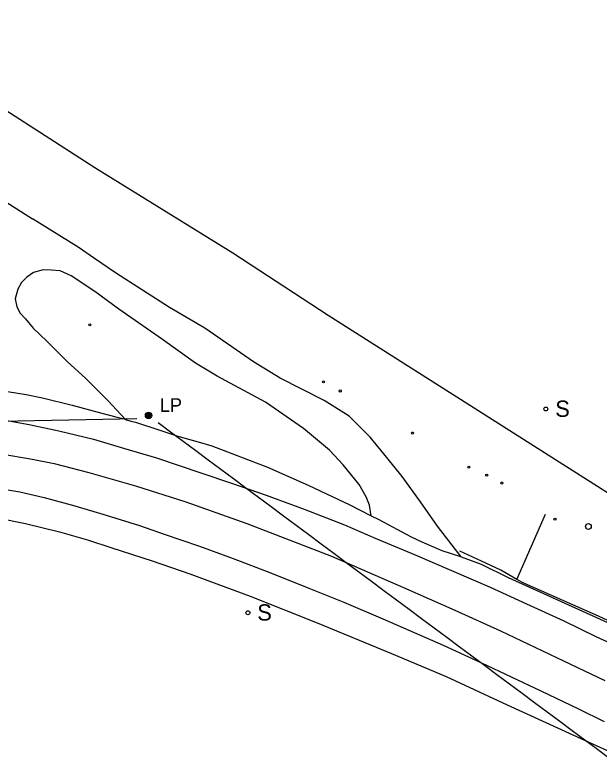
# Model space of a CAD drawing. Extents: x 368532 to 392481, y 10654822 to 10676899.
# Drawn here: x 369338.4 to 369553.4, y 10675631.9 to 10675908.3 of the extents above; entities that cross this region are included whole.
import ezdxf

# ---------------------------------------------------------------- set-up
doc = ezdxf.new("R2010")
doc.units = 0
for name, color, linetype in [('p_Catenary', 7, 'Continuous'), ('p_railroad rr control', 7, 'Continuous'), ('p_road - paved curb', 7, 'Continuous'), ('p_road dirt road', 7, 'Continuous'), ('p_road guard rails', 7, 'Continuous'), ('p_road paint stripe', 7, 'Continuous'), ('p_structure sign', 7, 'Continuous'), ('p_structure unidentified', 7, 'Continuous'), ('p_utility general pole', 7, 'Continuous'), ('p_utility manhole', 7, 'Continuous')]:
    doc.layers.add(name, color=color, linetype=linetype)

msp = doc.modelspace()

# ---------------------------------------------------------------- linework, layer by layer
at = {"layer": 'p_Catenary'}
for points in [[(369332.99, 10675758.98), (369339.26, 10675759.11), (369345.53, 10675759.24), (369351.8, 10675759.37), (369358.07, 10675759.5), (369364.34, 10675759.63), (369370.61, 10675759.76), (369376.88, 10675759.89), (369383.15, 10675760.02)], [(369390.94, 10675758.49), (369395.55, 10675755.06), (369400.17, 10675751.64), (369404.78, 10675748.21), (369409.39, 10675744.78), (369414.01, 10675741.35), (369418.62, 10675737.92), (369423.24, 10675734.49), (369427.85, 10675731.06), (369432.47, 10675727.63), (369437.08, 10675724.2), (369441.7, 10675720.77), (369446.31, 10675717.34), (369450.93, 10675713.91), (369455.54, 10675710.49), (369460.15, 10675707.06), (369464.77, 10675703.63), (369469.38, 10675700.2), (369474, 10675696.77), (369478.61, 10675693.34), (369483.23, 10675689.91), (369487.84, 10675686.48), (369492.46, 10675683.05), (369497.07, 10675679.62), (369501.69, 10675676.19), (369506.3, 10675672.76), (369510.91, 10675669.34), (369515.53, 10675665.91), (369520.14, 10675662.48), (369524.76, 10675659.05), (369529.37, 10675655.62), (369533.99, 10675652.19), (369538.6, 10675648.76), (369543.22, 10675645.33), (369547.83, 10675641.9), (369552.44, 10675638.47), (369557.06, 10675635.04)]]:
    msp.add_lwpolyline(points, dxfattribs=at)
at = {"layer": 'p_railroad rr control'}
msp.add_lwpolyline([(369280.55, 10675908.32), (369316.2, 10675885.41), (369367.66, 10675852.32), (369418.48, 10675820.86), (369453.51, 10675798.03), (369500.8, 10675767.92), (369562.95, 10675728.56), (369598.36, 10675706.38)], dxfattribs=at)
at = {"layer": 'p_road - paved curb'}
for p, q in [((369335.57, 10675769.96), (369342.5, 10675768.85)), ((369342.5, 10675768.85), (369348.39, 10675767.56)), ((369348.39, 10675767.56), (369359.35, 10675764.87)), ((369359.35, 10675764.87), (369370.22, 10675762.02)), ((369370.22, 10675762.02), (369375.46, 10675760.66)), ((369375.46, 10675760.66), (369378.45, 10675759.84)), ((369378.45, 10675759.84), (369379.01, 10675759.66)), ((369379.01, 10675759.66), (369380.9, 10675759.05)), ((369380.9, 10675759.05), (369382.63, 10675758.62)), ((369382.63, 10675758.62), (369391.97, 10675755.62)), ((369391.97, 10675755.62), (369398.18, 10675753.51)), ((369398.18, 10675753.51), (369405.64, 10675751.44)), ((369405.64, 10675751.44), (369410.7, 10675749.95)), ((369410.7, 10675749.95), (369431.22, 10675742.09)), ((369431.22, 10675742.09), (369446.15, 10675735.55)), ((369446.15, 10675735.55), (369461.44, 10675728.22)), ((369461.44, 10675728.22), (369469.24, 10675724.27)), ((369328.68, 10675724.18), (369342.17, 10675721.43)), ((369469.24, 10675724.27), (369472.06, 10675722.84)), ((369472.06, 10675722.84), (369484.01, 10675716.55)), ((369342.17, 10675721.43), (369354.68, 10675718.38)), ((369354.68, 10675718.38), (369364.94, 10675715.37)), ((369484.01, 10675716.55), (369487.94, 10675714.62)), ((369364.94, 10675715.37), (369373.93, 10675712.46)), ((369487.94, 10675714.62), (369495.26, 10675711.43)), ((369373.93, 10675712.46), (369388.73, 10675707.68)), ((369495.26, 10675711.43), (369502.15, 10675709.29)), ((369502.15, 10675709.29), (369502.38, 10675709.2)), ((369502.38, 10675709.2), (369509.72, 10675706.42)), ((369388.73, 10675707.68), (369402.58, 10675702.89)), ((369509.72, 10675706.42), (369519.66, 10675701.51)), ((369402.58, 10675702.89), (369424.8, 10675694.7)), ((369519.66, 10675701.51), (369571.68, 10675677.91)), ((369424.8, 10675694.7), (369449.39, 10675684.85)), ((369449.39, 10675684.85), (369476.78, 10675673.67)), ((369476.78, 10675673.67), (369496.84, 10675665.19)), ((369496.84, 10675665.19), (369519.29, 10675654.77)), ((369519.29, 10675654.77), (369551.99, 10675639.82)), ((369551.99, 10675639.82), (369569.37, 10675631.92))]:
    msp.add_line(p, q, dxfattribs=at)
at = {"layer": 'p_road dirt road'}
for p, q in [((369331.31, 10675841.93), (369344.83, 10675833.45)), ((369361.59, 10675823.05), (369344.83, 10675833.45)), ((369367.58, 10675818.81), (369361.59, 10675823.05)), ((369375.28, 10675813.61), (369367.58, 10675818.81)), ((369345.2, 10675813.64), (369342.73, 10675811.94)), ((369348.74, 10675814.62), (369345.2, 10675813.64)), ((369351.69, 10675814.54), (369348.74, 10675814.62)), ((369354.99, 10675814.3), (369351.69, 10675814.54)), ((369359.03, 10675812.41), (369354.99, 10675814.3)), ((369395.17, 10675800.87), (369375.28, 10675813.61)), ((369342.73, 10675811.94), (369340.74, 10675809.95)), ((369367.73, 10675806.74), (369359.03, 10675812.41)), ((369339.37, 10675807.56), (369338.36, 10675803.99)), ((369340.74, 10675809.95), (369339.37, 10675807.56)), ((369376.51, 10675800.18), (369367.73, 10675806.74)), ((369338.36, 10675803.99), (369338.98, 10675801.06)), ((369338.98, 10675801.06), (369340.27, 10675798.74)), ((369392.53, 10675789.11), (369376.51, 10675800.18)), ((369408.16, 10675793.25), (369395.17, 10675800.87)), ((369340.27, 10675798.74), (369342.19, 10675796.62)), ((369342.19, 10675796.62), (369345.03, 10675793.23)), ((369345.03, 10675793.23), (369350.03, 10675788.38)), ((369426.06, 10675780.87), (369408.16, 10675793.25)), ((369350.03, 10675788.38), (369357.58, 10675780.87)), ((369404.74, 10675780.29), (369392.53, 10675789.11)), ((369357.58, 10675780.87), (369364.3, 10675774.78)), ((369412.66, 10675775.57), (369404.74, 10675780.29)), ((369435.79, 10675774.89), (369426.06, 10675780.87)), ((369364.3, 10675774.78), (369372.49, 10675766.58)), ((369430.42, 10675765.97), (369412.66, 10675775.57)), ((369452, 10675766.68), (369435.79, 10675774.89)), ((369372.49, 10675766.58), (369379.01, 10675759.66)), ((369444.37, 10675756.28), (369430.42, 10675765.97)), ((369461.24, 10675760.92), (369452, 10675766.68)), ((369468.95, 10675753.13), (369461.24, 10675760.92)), ((369453.94, 10675748.32), (369444.37, 10675756.28)), ((369475.02, 10675745.66), (369468.95, 10675753.13)), ((369459.01, 10675742.95), (369453.94, 10675748.32)), ((369480.7, 10675738.7), (369475.02, 10675745.66)), ((369464.89, 10675735.74), (369459.01, 10675742.95)), ((369487.44, 10675729.32), (369480.7, 10675738.7)), ((369467.42, 10675731.2), (369464.89, 10675735.74)), ((369468.72, 10675728.17), (369467.42, 10675731.2)), ((369469.24, 10675724.27), (369468.72, 10675728.17)), ((369493.66, 10675720.44), (369487.44, 10675729.32)), ((369502.38, 10675709.2), (369493.66, 10675720.44))]:
    msp.add_line(p, q, dxfattribs=at)
at = {"layer": 'p_road guard rails'}
for p, q in [((369522.81, 10675700.79), (369533.37, 10675724.81)), ((369511.47, 10675706.87), (369501.93, 10675711.21)), ((369516.99, 10675704.29), (369511.47, 10675706.87)), ((369522.81, 10675700.79), (369516.99, 10675704.29)), ((369525.68, 10675699.39), (369522.81, 10675700.79)), ((369552.83, 10675687.31), (369525.68, 10675699.39)), ((369574.32, 10675677.31), (369552.83, 10675687.31))]:
    msp.add_line(p, q, dxfattribs=at)
at = {"layer": 'p_road paint stripe'}
for p, q in [((369333.37, 10675759.61), (369343.52, 10675757.84)), ((369343.52, 10675757.84), (369354.48, 10675755.53)), ((369354.48, 10675755.53), (369367.24, 10675752.43)), ((369367.24, 10675752.43), (369378.21, 10675749.16)), ((369333.23, 10675747.06), (369344.66, 10675745.12)), ((369378.21, 10675749.16), (369390.34, 10675745.6)), ((369344.66, 10675745.12), (369352.73, 10675743.41)), ((369390.34, 10675745.6), (369406.66, 10675740.04)), ((369352.73, 10675743.41), (369365.49, 10675740.18)), ((369365.49, 10675740.18), (369382.61, 10675735.25)), ((369406.66, 10675740.04), (369417.9, 10675736.27)), ((369417.9, 10675736.27), (369430.68, 10675731.82)), ((369331.73, 10675734.45), (369340.15, 10675733.04)), ((369340.15, 10675733.04), (369349.02, 10675730.99)), ((369382.61, 10675735.25), (369401.18, 10675729.34)), ((369349.02, 10675730.99), (369360.31, 10675727.86)), ((369430.68, 10675731.82), (369444.69, 10675726.62)), ((369360.31, 10675727.86), (369371.8, 10675724.48)), ((369401.18, 10675729.34), (369423.62, 10675721.45)), ((369371.8, 10675724.48), (369384.06, 10675720.72)), ((369444.69, 10675726.62), (369459.45, 10675720.88)), ((369384.06, 10675720.72), (369393.14, 10675717.53)), ((369423.62, 10675721.45), (369454.65, 10675709.45)), ((369459.45, 10675720.88), (369470.77, 10675716.02)), ((369393.14, 10675717.53), (369406.21, 10675713.04)), ((369470.77, 10675716.02), (369485.5, 10675709.87)), ((369406.21, 10675713.04), (369418.54, 10675708.58)), ((369418.54, 10675708.58), (369432.62, 10675703.19)), ((369454.65, 10675709.45), (369481.15, 10675697.93)), ((369485.5, 10675709.87), (369498.81, 10675704.14)), ((369432.62, 10675703.19), (369446.32, 10675697.6)), ((369498.81, 10675704.14), (369513, 10675698.01)), ((369446.32, 10675697.6), (369459.27, 10675692.47)), ((369481.15, 10675697.93), (369500.08, 10675689.53)), ((369513, 10675698.01), (369526.42, 10675691.87)), ((369459.27, 10675692.47), (369474.43, 10675685.97)), ((369526.42, 10675691.87), (369540.16, 10675685.67)), ((369500.08, 10675689.53), (369516.79, 10675681.9)), ((369474.43, 10675685.97), (369495.8, 10675676.65)), ((369540.16, 10675685.67), (369551.84, 10675679.88)), ((369516.79, 10675681.9), (369539.98, 10675670.94)), ((369551.84, 10675679.88), (369562.32, 10675675.14)), ((369495.8, 10675676.65), (369509.9, 10675670.23)), ((369509.9, 10675670.23), (369531.61, 10675659.96)), ((369539.98, 10675670.94), (369555.22, 10675663.74)), ((369531.61, 10675659.96), (369545.55, 10675653.31)), ((369545.55, 10675653.31), (369554.91, 10675648.58))]:
    msp.add_line(p, q, dxfattribs=at)
at = {"layer": 'p_structure sign'}
for centre in [(369533.51, 10675763.51), (369423.96, 10675688.61)]:
    msp.add_circle(centre, 0.713, dxfattribs=at)
at = {"layer": 'p_structure unidentified'}
for centre in [(369365.86, 10675794.46), (369451.76, 10675773.45), (369457.93, 10675770.12), (369484.46, 10675754.66), (369505.21, 10675742.09), (369511.76, 10675739.21), (369517.31, 10675736.28), (369536.86, 10675723)]:
    msp.add_circle(centre, 0.375, dxfattribs=at)
at = {"layer": 'p_utility general pole'}
for radius in [1.19, 0.901, 0.608, 0.337, 0.12]:
    msp.add_circle((369387.45, 10675761.16), radius, dxfattribs=at)
at = {"layer": 'p_utility manhole'}
msp.add_circle((369549.15, 10675720.31), 1.05, dxfattribs=at)

# ---------------------------------------------------------------- texts
at = {"layer": 'p_structure sign'}
for p in [(369536.97, 10675760.61), (369427.42, 10675685.72)]:
    msp.add_text('S', height=6, dxfattribs=at).set_placement(p)
at = {"layer": 'p_utility general pole'}
msp.add_text('LP', height=5, dxfattribs=at).set_placement((369391.56, 10675762.46))

doc.saveas('drawing.dxf')
